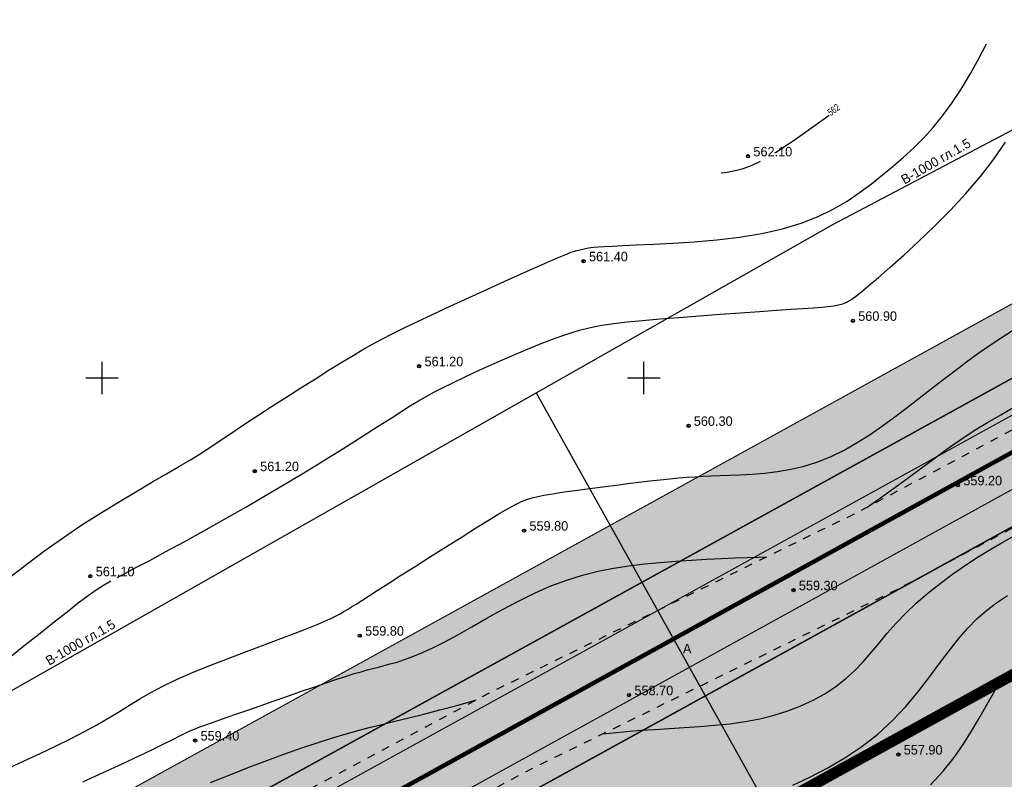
# Model space of a CAD drawing. Extents: x 10527 to 38813, y 13847 to 37526.
# Tile 946 of 1056: x 35545 to 35636, y 36901 to 36971. Entities that reach past the tile are written whole.
import ezdxf

# ---------------------------------------------------------------- set-up
doc = ezdxf.new("R2010")
doc.units = 0
doc.header["$LTSCALE"] = 0.5
doc.header["$MEASUREMENT"] = 0
doc.header["$PDMODE"] = 32
doc.header["$PDSIZE"] = 0.3
for name, pattern in [('CONTI', [0]), ('GOST2.303 6', [12, 8, -1.5, 1, -1.5]), ('STRIH_1', [3, 2, -1]), ('Д_ТРОТ_ТРУБА', [3, 1.5, -1.5]), ('ДОРОГИ_СТРОЯЩ', [9, 8, -1])]:
    doc.linetypes.add(name, pattern=pattern)
for name, color, linetype in [('(004) Точки рельефа', 7, 'Continuous'), ('(014) Водопровод', 5, 'ИК_Водопровод -------в--------'), ('(025) Дорога', 7, 'Continuous'), ('GORIZDEFAULT', 32, 'CONTI'), ('PI_TTDEFAULT', 5, 'CONTI'), ('SETKR', 2, 'CONTI'), ('Штрих Стекло', 7, 'Continuous')]:
    doc.layers.add(name, color=color, linetype=linetype)
doc.layers.add('(032) Горизонтали утолщенные', color=32, linetype='Continuous', lineweight=30)
doc.layers.add('.', color=7, linetype='Continuous', lineweight=15)
doc.styles.add('BM-431', font='txt')
doc.styles.add('D-431', font='txt')
doc.styles.add('SHRFT', font='TXT', dxfattribs={"width": 0.875})
doc.styles.get("Standard").update_dxf_attribs({"font": 'times.ttf'})
doc.linetypes.add('ИК_Водопровод -------в--------', pattern='A,9,-0.6,["В",Standard,S=1.2,R=0,X=0,Y=-0.6],-1.2', length=10.8)

# ---------------------------------------------------------------- blocks, each defined once
blk = doc.blocks.new('BL_333')
at = {"color": 0}
for p, q in [((0, -1.5), (0, 1.5)), ((-1.5, 0), (1.5, 0))]:
    blk.add_line(p, q, dxfattribs=at)
blk = doc.blocks.new('gergrgrre')
at = {"layer": '(014) Водопровод', "elevation": 1.817, "flags": 128}
blk.add_lwpolyline([(359950.099, 4200775.952), (359978.946, 4200791.494), (360008.619, 4200807.482), (360029.096, 4200818.514), (360041.267, 4200825.071), (360070.408, 4200840.167), (360102.974, 4200858.827), (360166.599, 4200896.426), (360296.363, 4200972.483), (360388.585, 4201019.441), (360467.432, 4201064.151), (360558.05, 4201111.93), (360748.177, 4201205.15), (360877.583, 4201278.731), (360897.819, 4201292.401)], dxfattribs=at)
at = {"layer": '(025) Дорога', "linetype": 'Д_ТРОТ_ТРУБА', "flags": 128}
for points in [[(359950.774, 4200759.674), (360039.393, 4200802.607), (360068.131, 4200815.859), (360088.109, 4200826.114), (360107.649, 4200837.921), (360140.762, 4200859.717), (360175.037, 4200878.97), (360208.011, 4200897.644), (360269.115, 4200930.126), (360339.285, 4200967.955), (360367.33, 4200983.688), (360399.178, 4201001.389), (360435.847, 4201020.995), (360469.853, 4201037.679), (360521.215, 4201065.051), (360604.677, 4201110.684), (360643.587, 4201126.964), (360659.307, 4201134.027), (360687.236, 4201147.15), (360720.551, 4201164.525), (360747.849, 4201180.349), (360794.648, 4201206.536), (360847.362, 4201237.085), (360878.647, 4201257.008), (360902.723, 4201275.087), (360918.308, 4201287.231)], [(359953.995, 4200750.928), (360042.859, 4200795.395), (360071.634, 4200808.665), (360092.009, 4200819.124), (360111.919, 4200831.154), (360144.925, 4200852.88), (360178.967, 4200872.002), (360211.86, 4200890.63), (360272.891, 4200923.073), (360343.14, 4200960.945), (360371.23, 4200976.703), (360403.007, 4200994.365), (360439.496, 4201013.875), (360473.497, 4201030.556), (360525.015, 4201058.011), (360608.149, 4201103.465), (360646.675, 4201119.584), (360662.647, 4201126.758), (360690.789, 4201139.98), (360724.408, 4201157.515), (360751.808, 4201173.397), (360798.607, 4201199.584), (360851.518, 4201230.247), (360883.204, 4201250.426), (360907.583, 4201268.733), (360923.225, 4201280.92)]]:
    blk.add_lwpolyline(points, dxfattribs=at)
at = {"layer": '(032) Горизонтали утолщенные', "color": 32}
for points in [[(360463.74, 4201012.42, 558), (360465.31, 4201013.16, 558), (360466.92, 4201014, 558), (360468.54, 4201014.95, 558), (360470.12, 4201016.01, 558), (360471.59, 4201017.15, 558), (360472.94, 4201018.39, 558), (360474.16, 4201019.68, 558), (360475.28, 4201021.01, 558), (360476.3, 4201022.33, 558), (360477.26, 4201023.61, 558), (360478.16, 4201024.81, 558), (360479.03, 4201025.92, 558), (360479.89, 4201026.9, 558), (360480.74, 4201027.77, 558), (360481.63, 4201028.55, 558), (360482.55, 4201029.26, 558), (360483.54, 4201029.92, 558)], [(360391.36, 4201014, 560), (360392.82, 4201014.66, 560), (360394.28, 4201015.34, 560), (360395.71, 4201016.02, 560), (360397.09, 4201016.71, 560), (360398.39, 4201017.37, 560), (360399.58, 4201018.02, 560), (360400.64, 4201018.64, 560), (360401.61, 4201019.23, 560), (360402.54, 4201019.81, 560), (360403.49, 4201020.39, 560), (360404.49, 4201020.97, 560), (360405.6, 4201021.56, 560), (360406.88, 4201022.17, 560), (360408.34, 4201022.81, 560), (360409.94, 4201023.47, 560), (360411.63, 4201024.13, 560), (360413.32, 4201024.77, 560), (360414.97, 4201025.38, 560), (360416.49, 4201025.95, 560), (360417.83, 4201026.45, 560), (360418.94, 4201026.88, 560), (360419.84, 4201027.24, 560), (360420.55, 4201027.55, 560), (360421.12, 4201027.81, 560), (360421.59, 4201028.04, 560), (360421.97, 4201028.25, 560), (360422.32, 4201028.45, 560), (360422.66, 4201028.65, 560), (360423.02, 4201028.88, 560), (360423.45, 4201029.14, 560), (360423.96, 4201029.47, 560), (360424.6, 4201029.87, 560), (360425.39, 4201030.38, 560), (360426.37, 4201031, 560), (360427.55, 4201031.76, 560), (360428.89, 4201032.61, 560), (360430.32, 4201033.52, 560), (360431.79, 4201034.45, 560), (360433.22, 4201035.35, 560), (360434.55, 4201036.19, 560), (360435.73, 4201036.92, 560), (360436.7, 4201037.51, 560), (360437.49, 4201037.97, 560), (360438.15, 4201038.32, 560), (360438.7, 4201038.59, 560), (360439.2, 4201038.78, 560), (360439.69, 4201038.94, 560), (360440.2, 4201039.06, 560), (360440.77, 4201039.18, 560), (360441.4, 4201039.29, 560), (360442.1, 4201039.4, 560), (360442.85, 4201039.51, 560), (360443.67, 4201039.62, 560), (360444.55, 4201039.73, 560), (360445.48, 4201039.86, 560), (360446.46, 4201039.98, 560), (360447.48, 4201040.11, 560), (360448.51, 4201040.25, 560), (360449.54, 4201040.37, 560), (360450.54, 4201040.5, 560), (360451.5, 4201040.61, 560), (360452.4, 4201040.7, 560), (360453.22, 4201040.78, 560), (360453.98, 4201040.84, 560), (360454.72, 4201040.89, 560), (360455.45, 4201040.93, 560), (360456.21, 4201040.97, 560), (360457.02, 4201041, 560), (360457.91, 4201041.03, 560), (360458.9, 4201041.07, 560), (360459.98, 4201041.13, 560), (360461.12, 4201041.22, 560), (360462.32, 4201041.36, 560), (360463.55, 4201041.57, 560), (360464.8, 4201041.86, 560), (360466.05, 4201042.25, 560), (360467.28, 4201042.75, 560), (360468.49, 4201043.35, 560), (360469.69, 4201044.03, 560), (360470.87, 4201044.78, 560), (360472.03, 4201045.58, 560), (360473.17, 4201046.42, 560), (360474.3, 4201047.28, 560), (360475.41, 4201048.14, 560), (360476.51, 4201048.99, 560), (360477.6, 4201049.84, 560), (360478.68, 4201050.67, 560), (360479.76, 4201051.48, 560), (360480.83, 4201052.26, 560), (360481.89, 4201053, 560), (360482.96, 4201053.71, 560), (360484.02, 4201054.38, 560)], [(360462.33, 4201070.92, 562), (360463.77, 4201071.87, 562), (360465.39, 4201073, 562), (360467.09, 4201074.23, 562)], [(360462.08, 4201070.77, 562), (360462.2, 4201070.84, 562), (360462.33, 4201070.92, 562)], [(360457.137, 4201068.931, 562), (360457.68, 4201069, 562), (360458.42, 4201069.13, 562), (360459.15, 4201069.33, 562), (360459.92, 4201069.61, 562), (360460.76, 4201070.01, 562)]]:
    blk.add_polyline3d(points, dxfattribs=at)
at = {"layer": 'GORIZDEFAULT', "color": 32}
for points in [[(360470.595, 4201038.074, 559.5), (360471.61, 4201038.79, 559.5), (360473.04, 4201039.81, 559.5), (360474.39, 4201040.79, 559.5), (360475.59, 4201041.68, 559.5), (360476.62, 4201042.44, 559.5), (360477.49, 4201043.09, 559.5), (360478.28, 4201043.67, 559.5), (360479.05, 4201044.2, 559.5), (360479.83, 4201044.73, 559.5), (360480.71, 4201045.29, 559.5), (360481.72, 4201045.9, 559.5), (360482.93, 4201046.61, 559.5), (360484.3, 4201047.39, 559.5)], [(360401.39, 4201031.58, 561), (360402.17, 4201031.99, 561), (360403.13, 4201032.5, 561), (360404.4, 4201033.17, 561), (360405.89, 4201033.98, 561), (360407.57, 4201034.89, 561), (360409.39, 4201035.89, 561), (360411.3, 4201036.97, 561), (360413.26, 4201038.09, 561), (360415.24, 4201039.24, 561), (360417.18, 4201040.39, 561), (360419.07, 4201041.53, 561), (360420.87, 4201042.64, 561), (360422.55, 4201043.69, 561), (360424.1, 4201044.66, 561), (360425.48, 4201045.54, 561), (360426.67, 4201046.3, 561), (360427.65, 4201046.93, 561), (360428.48, 4201047.45, 561), (360429.21, 4201047.89, 561), (360429.9, 4201048.29, 561), (360430.62, 4201048.68, 561), (360431.42, 4201049.1, 561), (360432.37, 4201049.56, 561), (360433.51, 4201050.1, 561), (360434.8, 4201050.71, 561), (360436.2, 4201051.34, 561), (360437.65, 4201051.98, 561), (360439.1, 4201052.6, 561), (360440.51, 4201053.18, 561), (360441.81, 4201053.68, 561), (360442.98, 4201054.08, 561), (360444.05, 4201054.41, 561), (360445.08, 4201054.66, 561), (360446.12, 4201054.86, 561), (360447.23, 4201055.03, 561), (360448.46, 4201055.17, 561), (360449.87, 4201055.3, 561), (360451.48, 4201055.44, 561), (360453.27, 4201055.58, 561), (360455.14, 4201055.73, 561), (360457.05, 4201055.87, 561), (360458.91, 4201056.01, 561), (360460.66, 4201056.13, 561), (360462.23, 4201056.24, 561), (360463.58, 4201056.33, 561), (360464.7, 4201056.4, 561), (360465.63, 4201056.47, 561), (360466.4, 4201056.53, 561), (360467.02, 4201056.59, 561), (360467.54, 4201056.66, 561), (360467.97, 4201056.74, 561), (360468.35, 4201056.85, 561), (360468.71, 4201056.99, 561), (360469.09, 4201057.2, 561), (360469.53, 4201057.51, 561), (360470.08, 4201057.95, 561), (360470.77, 4201058.52, 561), (360471.65, 4201059.28, 561), (360472.74, 4201060.22, 561), (360474, 4201061.34, 561), (360475.38, 4201062.61, 561), (360476.83, 4201063.99, 561), (360478.29, 4201065.47, 561), (360479.72, 4201067.01, 561), (360481.07, 4201068.58, 561), (360482.28, 4201070.17, 561), (360483.37, 4201071.76, 561)], [(360391.45, 4201031.58, 561.5), (360393.05, 4201032.82, 561.5), (360394.72, 4201034.07, 561.5), (360396.43, 4201035.28, 561.5), (360398.15, 4201036.44, 561.5), (360399.86, 4201037.53, 561.5), (360401.52, 4201038.55, 561.5), (360403.11, 4201039.5, 561.5), (360404.6, 4201040.37, 561.5), (360405.95, 4201041.15, 561.5), (360407.15, 4201041.85, 561.5), (360408.17, 4201042.46, 561.5), (360409.06, 4201043.01, 561.5), (360409.86, 4201043.53, 561.5), (360410.63, 4201044.03, 561.5), (360411.41, 4201044.56, 561.5), (360412.27, 4201045.14, 561.5), (360413.25, 4201045.79, 561.5), (360414.38, 4201046.53, 561.5), (360415.64, 4201047.35, 561.5), (360416.97, 4201048.21, 561.5), (360418.34, 4201049.08, 561.5), (360419.69, 4201049.93, 561.5), (360420.97, 4201050.74, 561.5), (360422.14, 4201051.46, 561.5), (360423.16, 4201052.08, 561.5), (360424.08, 4201052.63, 561.5), (360424.95, 4201053.12, 561.5), (360425.82, 4201053.59, 561.5), (360426.76, 4201054.07, 561.5), (360427.82, 4201054.59, 561.5), (360429.06, 4201055.18, 561.5), (360430.51, 4201055.86, 561.5), (360432.11, 4201056.61, 561.5), (360433.81, 4201057.39, 561.5), (360435.52, 4201058.17, 561.5), (360437.17, 4201058.92, 561.5), (360438.69, 4201059.6, 561.5), (360440, 4201060.19, 561.5), (360441.06, 4201060.66, 561.5), (360441.87, 4201061.02, 561.5), (360442.49, 4201061.28, 561.5), (360442.94, 4201061.46, 561.5), (360443.27, 4201061.59, 561.5), (360443.5, 4201061.67, 561.5), (360443.69, 4201061.73, 561.5), (360444.88, 4201062, 561.5), (360445.11, 4201062.03, 561.5), (360445.39, 4201062.06, 561.5), (360445.79, 4201062.09, 561.5), (360446.33, 4201062.13, 561.5), (360447.07, 4201062.17, 561.5), (360448.05, 4201062.22, 561.5), (360449.3, 4201062.27, 561.5), (360450.86, 4201062.34, 561.5), (360452.67, 4201062.43, 561.5), (360454.65, 4201062.56, 561.5), (360456.72, 4201062.75, 561.5), (360458.82, 4201062.99, 561.5), (360460.87, 4201063.32, 561.5), (360462.79, 4201063.75, 561.5), (360464.52, 4201064.27, 561.5), (360466.08, 4201064.89, 561.5), (360467.48, 4201065.58, 561.5), (360468.75, 4201066.32, 561.5), (360469.91, 4201067.11, 561.5), (360470.99, 4201067.92, 561.5), (360472.02, 4201068.74, 561.5), (360473.01, 4201069.55, 561.5), (360473.96, 4201070.38, 561.5), (360474.9, 4201071.23, 561.5), (360475.81, 4201072.13, 561.5), (360476.7, 4201073.11, 561.5), (360477.57, 4201074.17, 561.5), (360478.43, 4201075.35, 561.5), (360479.28, 4201076.65, 561.5), (360480.11, 4201078.04, 561.5), (360480.91, 4201079.48, 561.5), (360481.615, 4201080.824, 561.5)], [(360446.189, 4201017.158, 558.5), (360447.18, 4201017.27, 558.5), (360448.43, 4201017.39, 558.5), (360449.7, 4201017.49, 558.5), (360451, 4201017.58, 558.5), (360452.35, 4201017.66, 558.5), (360453.73, 4201017.74, 558.5), (360455.13, 4201017.83, 558.5), (360456.54, 4201017.95, 558.5), (360457.95, 4201018.1, 558.5), (360459.34, 4201018.3, 558.5), (360460.7, 4201018.56, 558.5), (360462.01, 4201018.89, 558.5), (360463.28, 4201019.29, 558.5), (360464.48, 4201019.75, 558.5), (360465.63, 4201020.28, 558.5), (360466.7, 4201020.87, 558.5), (360467.7, 4201021.52, 558.5), (360468.62, 4201022.23, 558.5), (360469.45, 4201022.99, 558.5), (360470.23, 4201023.81, 558.5), (360470.97, 4201024.66, 558.5), (360471.71, 4201025.54, 558.5), (360472.46, 4201026.45, 558.5), (360473.27, 4201027.37, 558.5), (360474.16, 4201028.3, 558.5), (360475.14, 4201029.23, 558.5), (360476.2, 4201030.14, 558.5), (360477.33, 4201031.04, 558.5), (360478.49, 4201031.9, 558.5), (360479.67, 4201032.72, 558.5), (360480.86, 4201033.49, 558.5), (360482.01, 4201034.21, 558.5), (360483.13, 4201034.85, 558.5), (360484.22, 4201035.45, 558.5)], [(360476.46, 4201012.45, 557.5), (360477.61, 4201013.71, 557.5), (360478.63, 4201014.99, 557.5), (360479.53, 4201016.28, 557.5), (360480.33, 4201017.55, 557.5), (360481.04, 4201018.76, 557.5), (360481.68, 4201019.9, 557.5), (360482.27, 4201020.93, 557.5), (360482.8, 4201021.86, 557.5), (360483.28, 4201022.69, 557.5)], [(360398.23, 4201012.73, 559.5), (360400.11, 4201013.6, 559.5), (360401.86, 4201014.41, 559.5), (360403.42, 4201015.14, 559.5), (360404.73, 4201015.76, 559.5), (360405.75, 4201016.26, 559.5), (360406.53, 4201016.64, 559.5), (360407.12, 4201016.94, 559.5), (360407.56, 4201017.16, 559.5), (360407.92, 4201017.34, 559.5), (360408.25, 4201017.49, 559.5), (360408.59, 4201017.64, 559.5), (360409.01, 4201017.8, 559.5), (360409.5, 4201017.98, 559.5), (360410.09, 4201018.19, 559.5), (360410.77, 4201018.43, 559.5), (360411.55, 4201018.7, 559.5), (360412.44, 4201019.01, 559.5), (360413.46, 4201019.36, 559.5), (360414.58, 4201019.76, 559.5), (360415.8, 4201020.18, 559.5), (360417.05, 4201020.62, 559.5), (360418.31, 4201021.06, 559.5), (360419.53, 4201021.48, 559.5), (360420.67, 4201021.87, 559.5), (360421.68, 4201022.21, 559.5), (360422.55, 4201022.49, 559.5), (360423.28, 4201022.72, 559.5), (360423.92, 4201022.9, 559.5), (360424.47, 4201023.06, 559.5), (360424.99, 4201023.2, 559.5), (360425.5, 4201023.33, 559.5), (360426.02, 4201023.46, 559.5), (360426.59, 4201023.61, 559.5), (360427.22, 4201023.79, 559.5), (360427.92, 4201024.02, 559.5), (360428.69, 4201024.31, 559.5), (360429.56, 4201024.66, 559.5), (360430.53, 4201025.11, 559.5), (360431.62, 4201025.65, 559.5), (360432.82, 4201026.31, 559.5), (360434.12, 4201027.04, 559.5), (360435.5, 4201027.83, 559.5), (360436.94, 4201028.63, 559.5), (360438.42, 4201029.41, 559.5), (360439.91, 4201030.15, 559.5), (360441.41, 4201030.81, 559.5), (360442.88, 4201031.35, 559.5), (360444.33, 4201031.8, 559.5), (360445.77, 4201032.16, 559.5), (360447.2, 4201032.45, 559.5), (360448.62, 4201032.67, 559.5), (360450.05, 4201032.84, 559.5), (360451.49, 4201032.98, 559.5), (360452.94, 4201033.1, 559.5), (360454.38, 4201033.19, 559.5), (360455.78, 4201033.27, 559.5), (360457.12, 4201033.34, 559.5), (360458.38, 4201033.39, 559.5), (360459.53, 4201033.43, 559.5), (360460.54, 4201033.46, 559.5), (360461.328, 4201033.496, 559.5)], [(360391.64, 4201024.36, 561), (360392.95, 4201025.4, 561), (360394.28, 4201026.46, 561), (360395.57, 4201027.49, 561), (360396.77, 4201028.43, 561), (360397.8, 4201029.24, 561), (360398.71, 4201029.92, 561), (360399.46, 4201030.44, 561), (360400.13, 4201030.87, 561), (360400.81, 4201031.27, 561)], [(360410.02, 4201012.69, 559), (360411.87, 4201013.42, 559), (360413.63, 4201014.11, 559), (360415.3, 4201014.74, 559), (360416.87, 4201015.31, 559), (360418.36, 4201015.84, 559), (360419.77, 4201016.31, 559), (360421.08, 4201016.73, 559), (360422.32, 4201017.1, 559), (360423.5, 4201017.43, 559), (360424.66, 4201017.74, 559), (360425.83, 4201018.03, 559), (360427.03, 4201018.33, 559), (360428.3, 4201018.64, 559), (360429.68, 4201018.99, 559), (360431.16, 4201019.37, 559), (360432.73, 4201019.79, 559), (360434.35, 4201020.24, 559), (360434.534, 4201020.293, 559)]]:
    blk.add_polyline3d(points, dxfattribs=at)
at = {"layer": 'PI_TTDEFAULT', "color": 5}
for p in [(360459.61, 4201070.45, 562.1), (360444.44, 4201060.77, 561.4), (360469.29, 4201055.28, 560.9), (360429.26, 4201051.08, 561.2), (360454.12, 4201045.59, 560.3), (360414.09, 4201041.4, 561.2), (360478.98, 4201040.1, 559.2), (360438.95, 4201035.91, 559.8), (360398.92, 4201031.71, 561.1), (360463.81, 4201030.42, 559.3), (360423.78, 4201026.22, 559.8), (360448.63, 4201020.74, 558.7), (360408.6, 4201016.54, 559.4), (360473.49, 4201015.25, 557.9)]:
    blk.add_point(p, dxfattribs=at)
at = {"layer": 'SETKR', "color": 92}
for p in [(360400, 4201050), (360450, 4201050)]:
    blk.add_blockref('BL_333', p, dxfattribs=at)
at = {"layer": '(004) Точки рельефа', "style": 'D-431'}
for s, p in [('562.10', (360460.11, 4201070.44)), ('561.40', (360444.94, 4201060.76)), ('560.90', (360469.78, 4201055.27)), ('561.20', (360429.76, 4201051.08)), ('560.30', (360454.61, 4201045.58)), ('561.20', (360414.59, 4201041.4)), ('559.20', (360479.48, 4201040.09)), ('559.80', (360439.44, 4201035.91)), ('561.10', (360399.42, 4201031.7)), ('559.30', (360464.3, 4201030.41)), ('559.80', (360424.28, 4201026.22)), ('558.70', (360449.13, 4201020.73)), ('559.40', (360409.09, 4201016.54)), ('557.90', (360473.98, 4201015.25))]:
    blk.add_text(s, height=0.875, dxfattribs=at).set_placement(p)
at = {"layer": '(014) Водопровод', "color": 0, "linetype": 'Continuous', "style": 'BM-431'}
for p in [(360474.055, 4201067.83, 1.817), (360395.121, 4201023.441, 1.817)]:
    blk.add_text('В-1000 гл.1.5', height=0.875, rotation=29.89593, dxfattribs=at).set_placement(p)
at = {"layer": '(025) Дорога', "linetype": 'ДОРОГИ_СТРОЯЩ', "style": 'BM-431'}
blk.add_text('A', height=0.875, dxfattribs=at).set_placement((360453.608, 4201024.59, -555.023))
at = {"layer": '(032) Горизонтали утолщенные', "color": 32, "style": 'SHRFT', "width": 0.75}
blk.add_text('562', height=0.6562, rotation=36.3493, dxfattribs=at).set_placement((360467.243, 4201074.139, 562))

msp = doc.modelspace()

# ---------------------------------------------------------------- hatches: boundary and pattern name
at = {"layer": '.', "ltscale": 0.149071}
h = msp.add_hatch(color=256, dxfattribs=at)
h.dxf.hatch_style = 1
h.set_gradient(color1=(255, 255, 255), tint=1)
h.paths.add_polyline_path([(35043.297, 36082.013), (36343.297, 36082.013), (36343.297, 37217.013), (35043.297, 37217.013)])
h.paths.add_polyline_path([(35058.297, 37202.013), (36328.297, 37202.013), (36328.297, 36097.013), (35058.297, 36097.013)], flags=16)
h = msp.add_hatch(color=256, dxfattribs=at)
h.dxf.hatch_style = 1
h.set_gradient(color1=(51, 204, 0), color2=(51, 204, 0), tint=1)
edge = h.paths.add_edge_path()
edge.add_line((35206.214, 36686.996), (35096.532, 36626.554))
edge.add_line((35096.532, 36626.554), (35099.428, 36621.299))
edge.add_line((35099.428, 36621.299), (35205.659, 36679.839))
edge.add_line((35205.659, 36679.839), (35208.925, 36674.788))
edge.add_line((35208.925, 36674.788), (35216.827, 36679.143))
edge.add_line((35216.827, 36679.143), (35212.826, 36685.331))
edge.add_arc((35208.627, 36682.617), 5, 32.88524, 118.85775)
h.paths.add_polyline_path([(36016.018, 37146.954), (36013.122, 37152.209), (35087.845, 36642.318), (35090.74, 36637.063)])
h = msp.add_hatch(color=256, dxfattribs=at)
h.dxf.hatch_style = 1
h.set_gradient(color1=(51, 204, 0), color2=(51, 204, 0), tint=1)
edge = h.paths.add_edge_path()
edge.add_line((35218.476, 36687.643), (35222.095, 36682.046))
edge.add_line((35222.095, 36682.046), (35380.395, 36769.28))
edge.add_line((35380.395, 36769.28), (35404.608, 36754.649))
edge.add_line((35404.608, 36754.649), (35731.325, 36934.693))
edge.add_line((35731.325, 36934.693), (35731.889, 36962.977))
edge.add_line((35731.889, 36962.977), (35887.745, 37048.864))
edge.add_line((35887.745, 37048.864), (35883.15, 37055.081))
edge.add_arc((35879.129, 37052.109), 5, 36.46852, 118.85775)
edge.add_line((35876.716, 37056.488), (35220.262, 36694.737))
edge.add_arc((35222.675, 36690.358), 5, 118.85775, 212.88524)
edge = h.paths.add_edge_path()
edge.add_line((35703.542, 36550.3), (35784.993, 36595.185))
edge.add_arc((35782.58, 36599.564), 5, 298.85775, 388.85552)
edge.add_line((35786.959, 36601.977), (35716.005, 36730.733))
edge.add_line((35716.005, 36730.733), (35708.123, 36726.39))
edge.add_line((35708.123, 36726.39), (35777.146, 36601.137))
edge.add_line((35777.146, 36601.137), (35702.701, 36560.112))
edge.add_line((35702.701, 36560.112), (35553.928, 36830.084))
edge.add_line((35553.928, 36830.084), (35550.425, 36828.154))
edge.add_arc((35552.838, 36823.775), 5, 118.85775, 208.85901)
edge.add_line((35548.459, 36821.361), (35696.749, 36552.265))
edge.add_arc((35701.128, 36554.679), 5, 208.85775, 298.85775)
edge = h.paths.add_edge_path(flags=17)
edge.add_line((35631.876, 36873.039), (35628.373, 36871.108))
edge.add_line((35628.373, 36871.108), (35634.432, 36860.114))
edge.add_line((35634.432, 36860.114), (35638.067, 36853.517))
edge.add_line((35638.067, 36853.517), (35638.807, 36852.174))
edge.add_line((35638.807, 36852.174), (35705.218, 36731.66))
edge.add_line((35705.218, 36731.66), (35713.101, 36736.003))
edge.add_line((35713.101, 36736.003), (35638.669, 36871.073))
edge.add_arc((35634.29, 36868.66), 5, 28.85775, 118.85802)
at = {"layer": 'Штрих Стекло', "linetype": 'Continuous'}
h = msp.add_hatch(color=5, dxfattribs=at)
h.dxf.hatch_style = 1
h.set_gradient(color1=(173, 173, 173), color2=(166, 166, 166), one_color=1, tint=0.65)
h.paths.add_polyline_path([(35090.74, 36637.063), (35096.532, 36626.554), (36021.81, 37136.445), (36016.018, 37146.954)])

# ---------------------------------------------------------------- linework, layer by layer
at = {"ltscale": 0.149071, "const_width": 0.1}
for points in [[(35087.845, 36642.318), (36013.122, 37152.209)], [(35090.74, 36637.063), (36016.018, 37146.954)], [(35222.095, 36682.046), (35900.999, 37056.168)], [(35634.672, 36909.404), (35879.792, 37044.482)]]:
    msp.add_lwpolyline(points, dxfattribs=at)
at = {"ltscale": 0.149071}
msp.add_lwpolyline([(35090.74, 36637.063), (35096.532, 36626.554), (36021.81, 37136.445), (36016.018, 37146.954)], close=True, dxfattribs=at)
at = {"color": 7, "linetype": 'STRIH_1', "ltscale": 2, "true_color": 0xffffff, "const_width": 0.1}
for points in [[(35092.188, 36634.436), (36017.466, 37144.327)], [(35095.084, 36629.181), (36020.362, 37139.072)]]:
    msp.add_lwpolyline(points, dxfattribs=at)
at = {"color": 7, "ltscale": 0.149071, "true_color": 0xffffff, "const_width": 0.4}
msp.add_lwpolyline([(35093.636, 36631.809), (36018.914, 37141.699)], dxfattribs=at)
at = {"color": 1, "linetype": 'GOST2.303 6', "lineweight": 30, "const_width": 1.035}
msp.add_lwpolyline([(35208.925, 36674.788), (35900.999, 37056.168), (36312.368, 36499.595), (35659.006, 36139.548), (35384.735, 36402.875)], close=True, dxfattribs=at)
at = {"ltscale": 0.149071, "const_width": 0.1}
for points in [[(35625.376, 36917.983, -0.000059), (35625.377, 36917.983), (35876.716, 37056.488, -0.375822), (35883.15, 37055.081), (35887.745, 37048.864)], [(35222.095, 36682.046), (35218.476, 36687.643, -0.434955), (35220.262, 36694.737), (35876.716, 37056.488)]]:
    msp.add_lwpolyline(points, format="xyb", dxfattribs=at)
at = {"color": 5, "linetype": 'Continuous', "lineweight": 30, "elevation": 1.817}
msp.add_lwpolyline([(35593.126, 36936.758), (35700.777, 36743.868), (35685.046, 36735.207)], dxfattribs=at)

# ---------------------------------------------------------------- block references
at = {"linetype": 'Continuous'}
msp.add_blockref('gergrgrre', (-324846.944, -4164111.878), dxfattribs=at)

doc.saveas('drawing.dxf')
